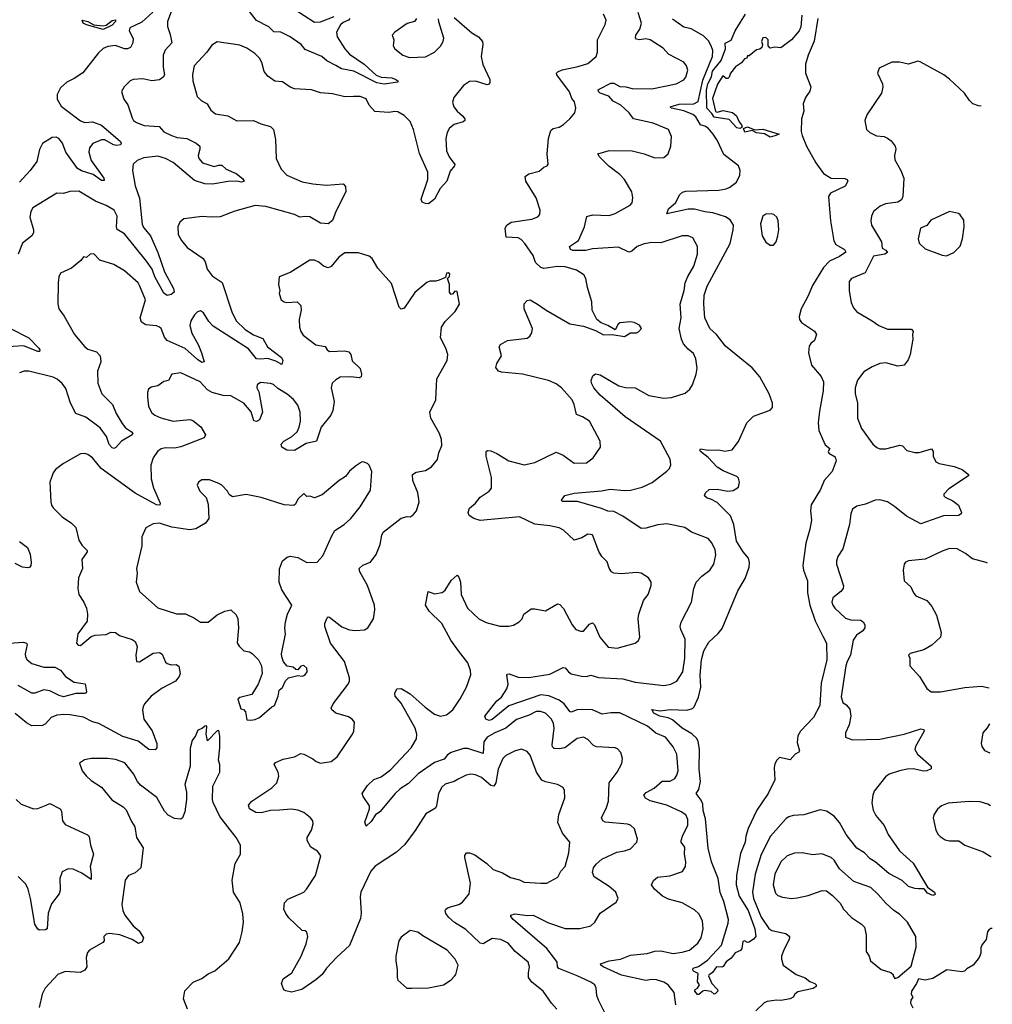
# Model space of a CAD drawing. Extents: x 2057697 to 2160550, y 827490 to 1016834.
# Tile 479 of 509: x 2137476 to 2143876, y 976008 to 982488. Entities that reach past the tile are written whole.
import ezdxf

# ---------------------------------------------------------------- set-up
doc = ezdxf.new("R2010")
doc.units = 0

msp = doc.modelspace()

# ---------------------------------------------------------------- linework, layer by layer
at = {"layer": '0CON20XD'}
for points in [[(2138490, 982585), (2138448.9, 982475), (2138447.3, 982442.7), (2138465, 982391.2), (2138476.7, 982335), (2138432.9, 982287.1), (2138419.6, 982255), (2138419.3, 982175), (2138428.5, 982125), (2138420.8, 982109.2), (2138395, 982092.9), (2138345, 982086.2), (2138285, 982099.5), (2138222.5, 982095), (2138203.3, 982085), (2138164.1, 982045.9), (2138146.2, 982015), (2138161.2, 981965), (2138187.3, 981927.3), (2138215, 981841.2), (2138225, 981824.2), (2138245, 981810.6), (2138295, 981791.9), (2138393.7, 981783.7), (2138425, 981750.6), (2138475, 981725.4), (2138512.9, 981712.9), (2138575, 981705.5), (2138637.5, 981675), (2138660, 981655), (2138661.1, 981635), (2138649.2, 981595), (2138654.4, 981575), (2138679.2, 981545), (2138755, 981521.1), (2138785, 981531.4), (2138805, 981530.8), (2138835, 981504.3), (2138900, 981475), (2138942.7, 981442.7), (2138950.5, 981430.5), (2138953.3, 981425), (2138935, 981418.6), (2138905, 981424.4), (2138847.4, 981422.6), (2138745, 981404.7), (2138695, 981408), (2138625, 981430.3), (2138485, 981547.6), (2138435, 981574), (2138385, 981588.7), (2138291.9, 981578.1), (2138249.6, 981560.4), (2138223.4, 981536.6), (2138217.5, 981495), (2138235.6, 981395), (2138264, 981314), (2138281.8, 981141.8), (2138291.1, 981121.1), (2138336.3, 981066.3), (2138385.7, 980955.7), (2138429.1, 980829.1), (2138488.3, 980718.3), (2138492.5, 980695), (2138471.4, 980678.6), (2138445, 980673.6), (2138425, 980688.2), (2138365.3, 980795), (2138347.1, 980845), (2138309.5, 980899.5), (2138165, 981079.2), (2138117.6, 981107.6), (2138112.5, 981125), (2138116.9, 981195), (2138096.7, 981235), (2138045, 981264.4), (2137973.6, 981293.6), (2137865, 981358.6), (2137805, 981356), (2137763.9, 981343.9), (2137720, 981345), (2137561.3, 981248.7), (2137548, 981225), (2137542.7, 981187.3), (2137565.7, 981105), (2137565.8, 981084.2), (2137555.7, 981064.3), (2137493.7, 981016.3), (2137465.8, 980945)], [(2138351.9, 982538.1), (2138278.3, 982471.7), (2138200.5, 982435), (2138196.7, 982415), (2138222.9, 982365), (2138220, 982335), (2138204.4, 982305.6), (2138185, 982295.6), (2138165, 982296.4), (2138105, 982318.1), (2138055, 982310.9), (2138025, 982298), (2137995, 982270), (2137891.1, 982138.9), (2137835, 982099.7), (2137785, 982075.9), (2137745, 982038.9), (2137722.7, 981995), (2137721.5, 981965), (2137749.1, 981919.1), (2137777.6, 981897.6), (2137875, 981822), (2137905, 981812), (2137955, 981814.8), (2138013.2, 981793.2), (2138140, 981685), (2138144.4, 981675), (2138138.6, 981665), (2138115, 981660.3), (2138092.5, 981665), (2138036.6, 981696.6), (2138015, 981696.2), (2137956.7, 981673.3), (2137934.5, 981645), (2137930, 981615), (2137945, 981560), (2138028.8, 981445), (2138030.6, 981429.4), (2138015, 981428.5), (2137958.3, 981468.3), (2137882.4, 981492.4), (2137855, 981509.3), (2137779.2, 981615), (2137756.7, 981675), (2137732.5, 981705), (2137715, 981715.6), (2137688.3, 981711.7), (2137625, 981673.8), (2137605.5, 981634.5), (2137588.5, 981555), (2137545, 981495.5), (2137475, 981418.5)], [(2139648, 982495), (2139640, 982485), (2139605, 982470), (2139586, 982454), (2139560.5, 982405), (2139564.5, 982375), (2139615.4, 982295), (2139645, 982261.8), (2139743.1, 982195), (2139822.1, 982122.1), (2139855, 982109.2), (2139925, 982105.4), (2139950.8, 982095), (2139964, 982085), (2139963.6, 982076.4), (2139875, 982063.2), (2139825, 982073.2), (2139675, 982148.8), (2139594.2, 982164.2), (2139555, 982186.7), (2139497.4, 982217.4), (2139464.7, 982244.7), (2139355, 982290.5), (2139327.9, 982325), (2139254.4, 982375), (2139195, 982406.5), (2139147.1, 982407.1), (2139115, 982439.6), (2139035, 982483.1), (2138950.5, 982590.5)], [(2139279.6, 982559.6), (2139415, 982471.5), (2139455, 982472.9), (2139545, 982508.5)], [(2141793.6, 976005), (2141782.2, 976085), (2141741.9, 976135), (2141715, 976152.9), (2141665, 976168.7), (2141635, 976170.8), (2141595, 976163.9), (2141435, 976199.6), (2141314, 976255), (2141298.8, 976265), (2141297.5, 976275), (2141355, 976294.5), (2141430, 976305), (2141495, 976330.5), (2141605, 976342.1), (2141655, 976357.8), (2141695, 976359.4), (2141775, 976343.3), (2141835, 976351.1), (2141884, 976365), (2141939.1, 976410.9), (2141958.9, 976445), (2141973.6, 976505), (2141968.1, 976558.1), (2141945, 976604), (2141915, 976630), (2141835, 976676), (2141745, 976698.9), (2141705, 976718.6), (2141652.5, 976765), (2141633.3, 976795), (2141647, 976823), (2141672.5, 976845), (2141753, 976853), (2141837.5, 976882.5), (2141856.2, 976915), (2141860, 976945), (2141849.4, 976995), (2141852.1, 977042.1), (2141829.4, 977075), (2141828.5, 977085), (2141839.3, 977120.7), (2141873.3, 977185), (2141873.3, 977225), (2141858.6, 977255), (2141828.8, 977275), (2141735, 977319.2), (2141625, 977346.9), (2141593.1, 977365), (2141582, 977385), (2141597.3, 977402.7), (2141650.5, 977429.5), (2141703.9, 977476.1), (2141755, 977477.1), (2141786.5, 977495), (2141800.9, 977515), (2141808.2, 977545), (2141800, 977655), (2141775, 977702), (2141725, 977765.6), (2141662.4, 977792.4), (2141607.7, 977837.7), (2141424.6, 977925.4), (2141365, 977927.2), (2141308.1, 977918.1), (2141245, 977944.8), (2141181.7, 977948.3), (2141145, 977945.8), (2141105, 977930.5), (2141095, 977935.6), (2141057.5, 977985), (2141025, 978010.4), (2140958.3, 978038.3), (2140905, 978044.8), (2140695, 977972.6), (2140585, 977882.7), (2140565, 977876), (2140542.5, 977885), (2140536.7, 977905), (2140615, 978004.2), (2140645, 978030), (2140682.2, 978085), (2140690, 978115), (2140681.2, 978175), (2140685, 978180), (2140696.7, 978183.3), (2140755, 978161.9), (2140825, 978158.2), (2140965, 978180.8), (2141052.5, 978225), (2141065, 978222.5), (2141086, 978196), (2141105, 978183.5), (2141172.8, 978167.2), (2141205, 978164.6), (2141235, 978174.5), (2141285, 978159.6), (2141445, 978150.7), (2141525, 978127.7), (2141715, 978105.5), (2141760, 978115), (2141800, 978135), (2141838.9, 978195), (2141852.9, 978285), (2141855, 978410), (2141825.4, 978475.4), (2141822.2, 978495), (2141827.5, 978522.5), (2141895.8, 978655), (2141912.5, 978745), (2141926, 978785), (2141965, 978826.2), (2142018, 978865), (2142042.9, 978905), (2142056.5, 978965), (2142051.7, 978998.3), (2142029.5, 979045), (2142005, 979074.2), (2141895.8, 979115.8), (2141852.5, 979145), (2141735, 979169.1), (2141674.3, 979164.3), (2141595, 979141.1), (2141565, 979140), (2141445, 979219.6), (2141385, 979251.8), (2141345, 979253.8), (2141305, 979271.9), (2141146.6, 979316.6), (2141045, 979317.5), (2141040, 979325), (2141063.4, 979356.6), (2141125, 979371.8), (2141303.3, 979386.7), (2141361.7, 979398.3), (2141455, 979390), (2141495, 979392.2), (2141572, 979412), (2141637, 979443), (2141735, 979516), (2141752, 979535), (2141761.2, 979558.8), (2141755.6, 979595), (2141691.9, 979715), (2141460, 979875), (2141295, 980016), (2141254.2, 980065), (2141238.8, 980095), (2141237, 980113), (2141247.5, 980145), (2141263.9, 980156.1), (2141295, 980151.4), (2141417.8, 980077.8), (2141461.9, 980068.1), (2141525, 980064.4), (2141615, 980014.4), (2141715, 979997.8), (2141765, 980000.6), (2141855, 980030), (2141885, 980056.2), (2141904, 980085), (2141927.5, 980155), (2141933.1, 980195), (2141925.5, 980255.5), (2141910.2, 980290.2), (2141875, 980318.6), (2141844.4, 980355), (2141831.1, 980385), (2141814.5, 980455), (2141829.2, 980525), (2141821.9, 980615), (2141848.5, 980705), (2141854.6, 980755), (2141871.7, 980798.3), (2141912.2, 980865), (2141935.7, 980945), (2141935.6, 980995.6), (2141905, 981051.2), (2141875, 981064.2), (2141835, 981065.7), (2141695, 981018.6), (2141635, 981021.4), (2141585, 981012.7), (2141538, 980995), (2141504.6, 980965.4), (2141485, 980958.1), (2141415, 980989.6), (2141245, 980980.7), (2141200.6, 980969.4), (2141115, 980967.8), (2141100, 980975), (2141094.2, 980995), (2141153.1, 981035), (2141192.5, 981125), (2141207.2, 981192.8), (2141245.5, 981204.5), (2141355, 981198.2), (2141395, 981211.5), (2141493.5, 981266.5), (2141505, 981282.5), (2141510.8, 981315), (2141502.9, 981355), (2141455, 981435.6), (2141425, 981469.5), (2141353, 981523), (2141291.9, 981585), (2141280, 981605), (2141355, 981626.9), (2141505, 981625.7), (2141585, 981605.7), (2141655, 981579.2), (2141715, 981580), (2141743.8, 981605), (2141760, 981655), (2141765, 981720), (2141745.6, 981765.6), (2141645, 981807.5), (2141515, 981834.6), (2141485.7, 981875.7), (2141431.9, 981925), (2141381.3, 981951.3), (2141352.5, 981985), (2141295, 982004.8), (2141284, 982015), (2141282.5, 982025), (2141288.7, 982031.3), (2141365, 982070.4), (2141385, 982069.6), (2141425, 982048.9), (2141465, 982046.7), (2141505, 982034.6), (2141635, 982032.7), (2141795, 982065.6), (2141845, 982092), (2141859.7, 982110.3), (2141872.5, 982155), (2141864.2, 982184.2), (2141845, 982208), (2141745, 982260.8), (2141709.3, 982299.3), (2141624.5, 982354.5), (2141595, 982361.2), (2141554.5, 982354.5), (2141535, 982358.8), (2141528.6, 982368.6), (2141530, 982385), (2141556.8, 982425), (2141566.5, 982465), (2141544.6, 982535)], [(2140335, 982503.1), (2140451.7, 982401.7), (2140493.8, 982375), (2140521.2, 982345), (2140524, 982325), (2140512, 982245), (2140523.4, 982193.4), (2140568.6, 982095), (2140569.2, 982075), (2140565, 982063.3), (2140552, 982058), (2140475, 982083.3), (2140435, 982080), (2140395, 982054), (2140331.4, 981975), (2140324.4, 981945), (2140332.9, 981915), (2140354.2, 981885), (2140390, 981855), (2140404, 981835), (2140403.8, 981825), (2140394.2, 981815.8), (2140335, 981797.5), (2140305, 981774), (2140289.4, 981745), (2140279.4, 981705), (2140283.1, 981625), (2140302.5, 981585), (2140338.1, 981535), (2140336.9, 981525), (2140308.5, 981491.5), (2140285.6, 981425), (2140243.3, 981376.7), (2140205, 981305.7), (2140165, 981276), (2140145, 981277.5), (2140125, 981286), (2140116.8, 981306.8), (2140160.4, 981435), (2140161.8, 981485), (2140106.3, 981606.3), (2140067.5, 981765), (2140045, 981816.7), (2140005, 981857.3), (2139965, 981881.9), (2139945, 981884.3), (2139905, 981876.9), (2139813.6, 981883.6), (2139774.5, 981924.5), (2139755, 981965.8), (2139715, 981982.5), (2139672, 981982), (2139615, 981980.8), (2139535, 981999.4), (2139455, 982006.9), (2139395, 982025.7), (2139285, 982032.5), (2139255, 982043.8), (2139205, 982078), (2139155, 982084), (2139108.8, 982115), (2139085, 982146.7), (2139069.4, 982205), (2139054.3, 982235), (2139024, 982265), (2138970.9, 982300.9), (2138925, 982321.1), (2138775, 982341.2), (2138740.3, 982319.7), (2138708, 982275), (2138622.9, 982185), (2138613.3, 982126.7), (2138615.7, 982085), (2138642.5, 981982.5), (2138670, 981955), (2138710, 981935), (2138732.6, 981892.6), (2138765, 981868), (2138845, 981856), (2138905, 981823.1), (2139015, 981824.4), (2139062.2, 981802.2), (2139125, 981783.8), (2139146.2, 981765), (2139158.3, 981698.3), (2139163.3, 981575), (2139195.7, 981505), (2139232.5, 981465), (2139335, 981420.9), (2139405, 981406.4), (2139495, 981398.8), (2139605, 981407.5), (2139619.7, 981389.7), (2139621.1, 981355), (2139556.7, 981225), (2139534.4, 981165.6), (2139505, 981144.2), (2139455, 981149.2), (2139385, 981189.5), (2139356.6, 981193.4), (2139318, 981188), (2139285, 981205.5), (2139095, 981259.3), (2139025, 981264.6), (2138891.5, 981228.5), (2138795, 981191.1), (2138735, 981187.8), (2138676.8, 981193.2), (2138555, 981178), (2138528.8, 981155), (2138516, 981125), (2138519.2, 981075), (2138540.8, 981035), (2138578.3, 980988.3), (2138682, 980915), (2138695.8, 980895), (2138710, 980845), (2138741.2, 980801.2), (2138808, 980758), (2138872.3, 980565), (2138900.6, 980505), (2138959.2, 980449.2), (2139015, 980414.4), (2139075, 980389.2), (2139106, 980335), (2139198.1, 980265), (2139207.8, 980245), (2139201.7, 980218.3), (2139161.2, 980241.2), (2139107.4, 980257.4), (2139057.1, 980252.9), (2139035, 980255.4), (2138980.8, 980320.8), (2138749.8, 980469.8), (2138721.3, 980501.3), (2138685, 980558), (2138665, 980571.4), (2138645, 980564.4), (2138625.6, 980545), (2138602.9, 980505), (2138594.6, 980475), (2138607.9, 980425), (2138652.3, 980345), (2138672.3, 980295), (2138690, 980235), (2138675, 980231.9), (2138645, 980251.8), (2138564.8, 980324.8), (2138446.6, 980376.6), (2138429, 980399), (2138406.7, 980455), (2138395, 980464.4), (2138375, 980471.9), (2138305, 980479.1), (2138276.3, 980496.3), (2138269.5, 980525), (2138302.5, 980645), (2138267.1, 980735), (2138255, 980756.2), (2138165, 980834), (2138095, 980877.5), (2138002.5, 980905), (2137963.9, 980946.1), (2137940, 980945), (2137915, 980922.5), (2137895, 980926.7), (2137878, 980902), (2137817.3, 980852.7), (2137745, 980818.8), (2137734.3, 980795.7), (2137728.1, 980755), (2137727.7, 980617.7), (2137733.8, 980585), (2137767.4, 980537.4), (2137835.7, 980415), (2137904.5, 980334.5), (2137925, 980320), (2137980.8, 980300.8), (2138006, 980275), (2138009.2, 980235), (2137987.8, 980175), (2137989.1, 980095), (2138015.5, 980025), (2138086.3, 979956.3), (2138110, 979895), (2138149.2, 979829.2), (2138172.7, 979802.7), (2138212, 979775), (2138220, 979765), (2138215, 979756.7), (2138145.8, 979715), (2138108.8, 979671.2), (2138095, 979666.2), (2138085, 979670.8), (2138065, 979691.2), (2138046.5, 979745), (2138005, 979802.7), (2137911.3, 979871.3), (2137844.3, 979895), (2137810, 979965), (2137780.2, 980060.2), (2137755, 980094.4), (2137721.7, 980121.7), (2137695, 980134.5), (2137535, 980175.6), (2137505, 980175.6), (2137475, 980162.9)], [(2138025, 982423.8), (2137914.7, 982454.8), (2137894.3, 982465), (2137886.4, 982483.6), (2137925, 982476.7), (2137963.9, 982453.9), (2138025, 982446.2), (2138045, 982450.6), (2138085, 982482.2), (2138105, 982487.5), (2138106.2, 982475), (2138085, 982452.2), (2138025, 982423.8)], [(2141334.2, 975935), (2141284.3, 976035), (2141274.4, 976065), (2141268.9, 976115), (2141259.4, 976135), (2141234.6, 976154.6), (2141145, 976196.2), (2141022.9, 976242.9), (2141015.5, 976255), (2141012.1, 976285), (2140995, 976309.1), (2140944.7, 976375), (2140721.8, 976565), (2140708.1, 976585), (2140708, 976595), (2140735, 976604.4), (2140815, 976593.1), (2140854.1, 976594.1), (2140955, 976544.4), (2141065, 976507.1), (2141162.5, 976507.5), (2141235, 976523.8), (2141260.5, 976549.5), (2141295, 976608.8), (2141400, 976680), (2141413.3, 976705), (2141398, 976745), (2141355, 976784.2), (2141256.4, 976846.4), (2141245.4, 976875), (2141252.1, 976905), (2141269.3, 976930.7), (2141306.7, 976963.3), (2141405, 977008.9), (2141455, 977017.8), (2141495, 977030), (2141536.7, 977075), (2141541.2, 977095), (2141522.3, 977162.3), (2141495.8, 977185.8), (2141475, 977194), (2141327.3, 977207.3), (2141312.5, 977215), (2141304.5, 977234.5), (2141337.8, 977302.2), (2141349.4, 977345), (2141355.5, 977465), (2141407.1, 977535), (2141437, 977593), (2141442, 977625), (2141431.2, 977665), (2141409.4, 977689.4), (2141395, 977696.2), (2141271.3, 977701.3), (2141251.7, 977711.7), (2141215, 977750), (2141185, 977765.7), (2141145, 977758.1), (2141063.7, 977696.3), (2141025, 977688.9), (2140991.7, 977691.7), (2140981.7, 977701.7), (2140980.4, 977715), (2140992.9, 977825), (2140988.2, 977855), (2140974.4, 977885), (2140935, 977923.1), (2140902.5, 977935), (2140875, 977934.5), (2140828.8, 977911.2), (2140745, 977881.8), (2140675, 977825.9), (2140603.1, 977795), (2140551.5, 977765), (2140530, 977735), (2140525, 977658), (2140425, 977690.4), (2140395, 977692.1), (2140315, 977664.6), (2140290.6, 977649.4), (2140269.3, 977620.7), (2140205, 977598.2), (2140098.1, 977525), (2140035, 977461.1), (2139979.2, 977425), (2139945.8, 977395), (2139844.4, 977275.6), (2139818, 977255), (2139789.2, 977210.8), (2139755, 977181.2), (2139745.9, 977205.9), (2139776.7, 977295), (2139778.1, 977315), (2139736, 977375), (2139730, 977395), (2139765, 977448), (2139805, 977487.1), (2139855, 977504.2), (2139915, 977551.5), (2140051.5, 977695), (2140086.8, 977755), (2140090, 977785), (2140077.5, 977825), (2139985, 977989.2), (2139945.8, 978035), (2139943.9, 978056.1), (2139957, 978083), (2139985, 978087.1), (2140045, 978051.9), (2140143.3, 977963.3), (2140205, 977918.1), (2140245, 977903.3), (2140285, 977911.9), (2140325, 977945.6), (2140375, 978018), (2140416.7, 978095), (2140444.3, 978175.7), (2140442.2, 978205), (2140424.4, 978255), (2140363.3, 978333.2), (2140313.3, 978403.3), (2140253.3, 978515), (2140170.8, 978595), (2140146.2, 978635), (2140162.5, 978725), (2140205, 978709.2), (2140255, 978718), (2140275, 978733.3), (2140315, 978796.2), (2140355, 978832.5), (2140365, 978820), (2140375.8, 978785), (2140381.4, 978705), (2140422.9, 978615), (2140496.2, 978545), (2140545, 978520), (2140635, 978496.2), (2140695, 978496.2), (2140725, 978503.3), (2140762.5, 978525), (2140782.5, 978545), (2140792.5, 978575), (2140840.5, 978609.5), (2140865, 978611.4), (2140935, 978597.8), (2141015, 978644.2), (2141029.3, 978639.3), (2141053.8, 978613.8), (2141110.6, 978505), (2141136.2, 978475), (2141165, 978463.1), (2141185, 978464.3), (2141225, 978508.8), (2141245, 978518.8), (2141257.5, 978505), (2141294.2, 978425), (2141348, 978358), (2141407.7, 978352.3), (2141526.7, 978385), (2141547.3, 978402.7), (2141555.8, 978425), (2141545.6, 978545), (2141549.2, 978575), (2141581.4, 978665), (2141611.2, 978705), (2141632, 978765), (2141632, 978785), (2141613.8, 978815), (2141565, 978844.2), (2141535, 978848.6), (2141435, 978840.6), (2141385, 978846), (2141370, 978855), (2141355, 978877.5), (2141340.5, 978920.5), (2141305.9, 978955.9), (2141287.3, 978987.3), (2141245, 979096.7), (2141215, 979101.2), (2141175, 979076.7), (2141125, 979063.3), (2141055, 979127.5), (2141025, 979142.9), (2140965, 979156.9), (2140865, 979167.5), (2140765, 979215.6), (2140505, 979192.5), (2140464.6, 979204.6), (2140433.8, 979223.8), (2140427.5, 979245), (2140435.9, 979274.1), (2140474.2, 979305.8), (2140506.2, 979345), (2140565.5, 979384.5), (2140579.2, 979405), (2140580, 979475), (2140544.4, 979615.6), (2140544.4, 979645.6), (2140555, 979652), (2140575, 979650), (2140615, 979633.3), (2140693.3, 979585), (2140795, 979558.1), (2140865, 979572.9), (2141005, 979640.8), (2141052.1, 979622.1), (2141125, 979570), (2141205, 979572), (2141250, 979605), (2141296.7, 979675), (2141296.2, 979715), (2141226, 979845), (2141178.8, 979875), (2141138.8, 979888.8), (2141124.4, 979955), (2141110.6, 979985), (2141040.6, 980065), (2141005, 980091.2), (2140955, 980112.3), (2140785, 980154.7), (2140645, 980167.8), (2140625.5, 980175.5), (2140609.5, 980199.5), (2140614.3, 980225), (2140646, 980275), (2140630, 980335), (2140638.8, 980351.2), (2140685, 980375.6), (2140815, 980391.2), (2140833.3, 980405), (2140845, 980427.5), (2140850, 980455), (2140795.8, 980585), (2140795, 980616.7), (2140815, 980640), (2140835, 980643.3), (2140883.8, 980615), (2140940, 980575), (2141095, 980486.2), (2141185, 980471.2), (2141265, 980442), (2141316.7, 980413.3), (2141375, 980416.7), (2141455, 980403.3), (2141495, 980426.7), (2141535, 980427.5), (2141547, 980433), (2141567.5, 980455), (2141555, 980476.7), (2141520, 980495), (2141495, 980500), (2141425, 980493.3), (2141413.3, 980485), (2141395, 980447.5), (2141345.9, 980475.9), (2141301.7, 980491.7), (2141273.3, 980515), (2141243.8, 980575), (2141240.3, 980630.3), (2141211.4, 980725), (2141200.6, 980785), (2141187.6, 980807.6), (2141139.8, 980839.8), (2141065, 980862.3), (2141014.5, 980864.5), (2140925, 980851.1), (2140905, 980857.1), (2140869.3, 980889.3), (2140854.4, 980935), (2140800, 981015), (2140775, 981041.5), (2140755, 981052.9), (2140677.3, 981057.3), (2140670, 981115), (2140681.2, 981135), (2140710, 981155), (2140845, 981175.6), (2140885, 981190.8), (2140898.8, 981205), (2140900.8, 981235), (2140874.4, 981315), (2140805.8, 981425), (2140801.4, 981455), (2140825, 981474.3), (2140895, 981490), (2140925, 981516.7), (2140947.5, 981525), (2140953.6, 981536.4), (2140946.4, 981605), (2140955.5, 981705), (2140971.7, 981758.3), (2140985, 981770.8), (2141025, 981781.4), (2141053, 981797), (2141095.7, 981834.3), (2141128, 981875), (2141134.2, 981905), (2141126.3, 981946.3), (2141109.7, 981969.7), (2141093.1, 982013.1), (2141010.4, 982125), (2141009.1, 982135), (2141017.1, 982145), (2141045, 982158.2), (2141149.8, 982180.2), (2141215, 982198.6), (2141270, 982245), (2141278.6, 982275), (2141277.8, 982355), (2141328, 982455), (2141334, 982485), (2141318, 982525)], [(2140025, 982462), (2139943.3, 982405), (2139926.7, 982385), (2139936.7, 982355), (2139932.5, 982315), (2139943.3, 982295), (2139996.7, 982255), (2140039.7, 982239.7), (2140145, 982242.9), (2140205.4, 982274.6), (2140245, 982314.2), (2140262.9, 982345), (2140266.8, 982366.8), (2140233, 982473), (2140232.3, 982492.3)], [(2140087.5, 982495), (2140073.8, 982476.2), (2140025, 982462)], [(2142726.8, 982495), (2142702.6, 982347.4), (2142663.1, 982255), (2142645.9, 982194.1), (2142645.7, 982135), (2142680.8, 982045), (2142675, 982016.7), (2142645.6, 981975), (2142632.2, 981935), (2142636.2, 981885), (2142620, 981835), (2142618.1, 981751.9), (2142624, 981725), (2142653.3, 981655), (2142715, 981545.5), (2142765, 981476.5), (2142815, 981445.6), (2142905, 981441.8), (2142920.8, 981435), (2142925.7, 981425), (2142907.4, 981392.6), (2142810, 981345), (2142798.8, 981325), (2142800.3, 981295), (2142811.2, 981165), (2142832, 981032), (2142847.2, 981007.3), (2142904, 980975), (2142911.2, 980958.8), (2142870.1, 980929.9), (2142805, 980898.5), (2142765, 980856.5), (2142691.9, 980738.1), (2142661.5, 980665), (2142618.2, 980585), (2142604.4, 980534.4), (2142606.9, 980515), (2142619.2, 980495), (2142705, 980438.9), (2142719.1, 980415), (2142705, 980375.6), (2142682.7, 980357.3), (2142671.3, 980338.7), (2142666.4, 980295), (2142686, 980215), (2142749.6, 980139.6), (2142764.7, 980105), (2142762.8, 980045), (2142739.5, 979910.5), (2142728.8, 979835), (2142734.7, 979784.7), (2142775, 979690.8), (2142807.1, 979665), (2142795.8, 979645), (2142799.2, 979635), (2142841.1, 979611.1), (2142847.5, 979585), (2142822.4, 979515), (2142769.6, 979455), (2142745.4, 979395), (2142684.6, 979295), (2142678.8, 979255), (2142686.1, 979195), (2142675.4, 979135.4), (2142647.9, 979042.1), (2142629.3, 978895), (2142632.6, 978865), (2142659.2, 978795), (2142659.7, 978715), (2142674.3, 978634.3), (2142710.8, 978530.8), (2142759.9, 978429.9), (2142785.6, 978385), (2142786.4, 978275), (2142749.6, 978120.4), (2142740, 977975), (2142699.4, 977895), (2142614.7, 977805.3), (2142596.7, 977775), (2142591.3, 977731.3), (2142606.7, 977675), (2142603, 977667), (2142577.5, 977655), (2142545, 977616.7), (2142475, 977632.5), (2142457.5, 977615), (2142445, 977590), (2142440, 977565), (2142444, 977485), (2142401.2, 977395), (2142325.8, 977285), (2142269.2, 977165), (2142254, 977115), (2142250, 977075), (2142218.8, 977001.2), (2142193.3, 976855), (2142191.2, 976795), (2142209.2, 976719.2), (2142270.2, 976625), (2142313.4, 976505), (2142318.6, 976455), (2142305, 976436.4), (2142275, 976417.5), (2142265, 976413.8), (2142245, 976425.7), (2142235, 976421.2), (2142227.1, 976375), (2142217.9, 976362.1), (2142184.3, 976345.7), (2142157.8, 976312.2), (2142125, 976286.7), (2142105, 976255.8), (2142095, 976251.4), (2142060, 976255), (2142035, 976216.2), (2142010, 976200), (2142007.5, 976195), (2142029.2, 976145), (2142068, 976105), (2142068.6, 976095), (2142055, 976078.5), (2142045, 976075.6), (2142025, 976091.9), (2141981.9, 976098.1), (2141970, 976095), (2141945, 976072.5), (2141935, 976072.5), (2141917.5, 976095), (2141920, 976105), (2141935.9, 976114.1), (2141950, 976135), (2141936.4, 976156.4), (2141940, 976210), (2141910, 976225), (2141904.2, 976235), (2141908, 976245), (2141942.8, 976257.2), (2142002.5, 976297.5), (2142093.5, 976396.5), (2142137.5, 976542.5), (2142140.8, 976565), (2142108.9, 976685), (2142084.4, 976744.4), (2142071.9, 976835), (2142027, 976945), (2142007, 977035), (2141988.4, 977228.4), (2141974, 977284), (2141971.5, 977325), (2141960.5, 977350.5), (2141927.5, 977395), (2141945, 977421.4), (2141955.8, 977475), (2141946.8, 977555), (2141948.2, 977685), (2141939.9, 977739.9), (2141929.6, 977759.6), (2141898, 977788), (2141834.3, 977825), (2141770.4, 977880.4), (2141743.4, 977893.4), (2141687.5, 977905), (2141648, 977925), (2141635, 977947.5), (2141689.7, 977940.3), (2141755, 977949.1), (2141866.6, 977943.4), (2141902.5, 977955), (2141913.8, 977965), (2141941.4, 978028.6), (2141958.2, 978095), (2141953.8, 978175), (2141961.1, 978275), (2141978.6, 978335), (2142009.7, 978390.3), (2142072.1, 978447.9), (2142098.8, 978481.2), (2142201.1, 978728.9), (2142248.9, 978811.1), (2142275.5, 978885), (2142278.2, 978915), (2142271.1, 978945), (2142235.6, 978985), (2142193.1, 979055), (2142175.7, 979165), (2142152.9, 979222.9), (2142065, 979310), (2142022.5, 979332.5), (2141999.3, 979339.3), (2141982.5, 979355), (2141987.5, 979375), (2142013.3, 979395), (2142065, 979397.1), (2142135, 979384.5), (2142171.1, 979388.9), (2142205, 979412), (2142212.1, 979445), (2142205, 979470), (2142195, 979481.4), (2142105, 979518.2), (2142065, 979541.9), (2142005, 979605.8), (2141956.2, 979645), (2141951.2, 979655), (2141955, 979662.5), (2142005.7, 979655.7), (2142076.6, 979656.6), (2142115, 979649.2), (2142165, 979658), (2142205, 979712), (2142259.6, 979835), (2142305, 979879.2), (2142415, 979917.1), (2142430, 979935), (2142429.1, 979965), (2142406.5, 980025), (2142345, 980136.4), (2142295, 980196.2), (2142215, 980261.5), (2142119.2, 980339.2), (2142060.4, 980415), (2142016.3, 980456.3), (2141984.7, 980525), (2141976.5, 980615), (2141980, 980675), (2142000.5, 980735), (2142151.5, 981015), (2142171.4, 981105), (2142172.5, 981135), (2142149.7, 981169.7), (2142119.4, 981189.4), (2142037.4, 981217.4), (2141985, 981223.1), (2141915, 981241.3), (2141875, 981240), (2141735, 981210), (2141745, 981244), (2141793.8, 981285), (2141817.5, 981335), (2141838, 981352), (2141858.9, 981358.9), (2142075.3, 981364.7), (2142125, 981374.6), (2142148.6, 981385), (2142191.4, 981418.6), (2142214.5, 981465), (2142217.5, 981495), (2142205.7, 981525), (2142109.5, 981599.5), (2142065, 981694.5), (2142040, 981735), (2142005, 981773.9), (2141985, 981786.9), (2141955, 981795.5), (2141925, 981847.5), (2141905, 981863.3), (2141845, 981887.9), (2141765, 981904.6), (2141756.7, 981915), (2141815, 981931.9), (2141912.5, 981935), (2141940.5, 981949.5), (2141970.7, 982089.3), (2142034.7, 982245), (2142036.3, 982285), (2142025.6, 982315.6), (2142007.7, 982347.7), (2141975, 982381.2), (2141895, 982427.2), (2141845, 982437.5), (2141770.9, 982490.9)], [(2142621.9, 982518.1), (2142615, 982440), (2142605, 982414), (2142555, 982356.2), (2142485, 982303.3), (2142445, 982307.5), (2142415, 982300), (2142400, 982315), (2142400, 982355), (2142385, 982370), (2142365, 982367.5), (2142356.2, 982345), (2142362.5, 982325), (2142360, 982305), (2142347, 982293), (2142325, 982290), (2142275, 982250), (2142265, 982250), (2142260, 982235), (2142245, 982230), (2142226.4, 982203.6), (2142185, 982177.5), (2142152.5, 982135), (2142145, 982110), (2142135, 982100), (2142125, 982100), (2142101.7, 982118.3), (2142066.4, 982063.6), (2142035, 981970), (2142055, 981882.5), (2142065, 981878.8), (2142105, 981890.8), (2142166.7, 981876.7), (2142191.9, 981855), (2142209.4, 981815), (2142226.3, 981796.3), (2142228.8, 981781.2), (2142215, 981772.2), (2142195, 981775.6), (2142145, 981831.1), (2142045, 981846.7), (2142030.5, 981870.5), (2141996.4, 981905), (2141994.6, 982024.6), (2142004.1, 982065), (2142028.5, 982111.5), (2142035, 982149.7), (2142091.7, 982218.3), (2142120.5, 982295), (2142117.8, 982332.2), (2142156.6, 982353.4), (2142183.2, 982415), (2142217.7, 982472.3), (2142251.8, 982525)], [(2143802.4, 981918.4), (2143785, 981921.2), (2143747.5, 981935), (2143726.7, 981955), (2143693.8, 982003.8), (2143595, 982096.2), (2143555.7, 982125.7), (2143400.5, 982210.5), (2143385, 982213.8), (2143325, 982194), (2143265, 982208), (2143215, 982208), (2143130.7, 982169.3), (2143120, 982135), (2143153.8, 982065), (2143155.9, 982044.1), (2143146.2, 982005), (2143049.2, 981860.8), (2143037.5, 981825), (2143047.5, 981765), (2143070, 981745), (2143112.7, 981722.7), (2143165, 981718), (2143185, 981708.8), (2143209.7, 981689.7), (2143236.2, 981655), (2143241.2, 981635), (2143232.5, 981595), (2143233.3, 981565), (2143273.8, 981495), (2143292.5, 981445), (2143286.2, 981325), (2143277.2, 981302.8), (2143253.1, 981286.9), (2143172.5, 981275), (2143138.7, 981261.3), (2143093.8, 981225), (2143080.8, 981195), (2143076, 981165), (2143080, 981135), (2143145.6, 981025), (2143150, 980985), (2143175, 980970.9), (2143185.5, 980955), (2143169.2, 980945), (2143095, 980930.6), (2143039.3, 980820.7), (2142950, 980785), (2142932.9, 980765), (2142934.2, 980704.2), (2142947.3, 980627.3), (2142961.3, 980591.3), (2142985, 980565.8), (2143085, 980506.9), (2143130, 980475), (2143185, 980450.6), (2143345, 980450), (2143355.8, 980435.8), (2143350, 980415), (2143352, 980385), (2143336, 980285), (2143321.2, 980248.8), (2143295, 980213.3), (2143255, 980206.7), (2143175, 980229.2), (2143135.5, 980224.5), (2143085, 980203.1), (2143029.7, 980170.3), (2142988, 980115), (2142973.8, 980065), (2142972.9, 980027.1), (2142989.6, 979965), (2142988.6, 979865), (2143015, 979797.5), (2143088.8, 979695), (2143115, 979672), (2143135, 979664), (2143175, 979662.5), (2143268.3, 979688.3), (2143285, 979682.5), (2143312.5, 979652.5), (2143365, 979638.8), (2143395, 979640), (2143475, 979662.5), (2143486.4, 979646.4), (2143486.7, 979615), (2143505, 979577.5), (2143525, 979567.5), (2143625, 979546.7), (2143678.3, 979528.3), (2143720, 979495), (2143720, 979485), (2143589.7, 979400.3), (2143557.5, 979365), (2143557.5, 979355), (2143566.4, 979346.4), (2143615, 979322), (2143653.6, 979293.6), (2143673.3, 979245), (2143670, 979235), (2143654.3, 979225.7), (2143555, 979223.3), (2143405, 979170.6), (2143311.1, 979221.1), (2143232.5, 979285), (2143185, 979314.3), (2143135, 979328), (2143105, 979326), (2143040.5, 979299.5), (2142985, 979286.2), (2142955, 979267.5), (2142944.1, 979235.9), (2142936.2, 979165), (2142903.8, 979045), (2142891.2, 979005), (2142860, 978955), (2142850, 978925), (2142851.2, 978905), (2142897.5, 978762.5), (2142893.8, 978745), (2142878.8, 978725), (2142827.3, 978682.7), (2142820.8, 978655), (2142826, 978635), (2142840, 978615), (2142909.8, 978549.8), (2142945, 978539.1), (2143007.5, 978535), (2143026.7, 978525), (2143038, 978505), (2143036, 978485), (2143024.4, 978465.6), (2142982.4, 978437.6), (2142960.9, 978405), (2142943.3, 978305), (2142920.6, 978265), (2142912.2, 978235), (2142881.7, 978031.7), (2142893.2, 977993.2), (2142915, 977978.8), (2142939.3, 977949.3), (2142945.6, 977905), (2142933.2, 977846.8), (2142910, 977795), (2142910, 977765), (2142955, 977748.8), (2143135, 977752.6), (2143294.7, 977785.3), (2143405, 977821.4), (2143425.8, 977815.8), (2143428, 977805), (2143370, 977705), (2143366, 977685), (2143384, 977655), (2143472.5, 977575), (2143472.5, 977557.5), (2143445.7, 977544.3), (2143425, 977542), (2143355, 977558.1), (2143315.5, 977555.5), (2143265, 977545.5), (2143198, 977522), (2143172.5, 977505), (2143098.9, 977411.1), (2143089.4, 977385), (2143083.2, 977333.2), (2143091.9, 977285), (2143109.8, 977249.8), (2143164.3, 977185), (2143191.5, 977125), (2143265, 977016.9), (2143355, 976935.8), (2143449.4, 976779.4), (2143495.8, 976745), (2143498.9, 976731.1), (2143484.6, 976724.6), (2143449.5, 976739.5), (2143427.1, 976767.1), (2143391.1, 976768.9), (2143365, 976770), (2143325, 976782.7), (2143283, 976823), (2143195, 976869.6), (2143105.8, 976945.7), (2143072.2, 976965), (2143034.4, 977005), (2142984.4, 977034.4), (2142915, 977126.2), (2142870.3, 977205), (2142835.2, 977245.2), (2142785, 977279.6), (2142742.2, 977287.8), (2142635.5, 977254.5), (2142565, 977250), (2142537.8, 977242.2), (2142520.2, 977229.8), (2142416.4, 977115), (2142355, 976992.9), (2142315.8, 976865), (2142298.6, 976745), (2142304.7, 976705), (2142355, 976582.2), (2142405, 976506), (2142424.3, 976494.3), (2142517.5, 976475), (2142541.2, 976455), (2142540, 976435), (2142503.2, 976366.8), (2142489.2, 976325), (2142488, 976305), (2142500, 976265), (2142584.7, 976204.7), (2142645, 976182.5), (2142675, 976157.5), (2142707.5, 976145), (2142716.7, 976135), (2142716.2, 976125), (2142697.6, 976112.4), (2142595, 976090), (2142576.2, 976075), (2142566, 976055), (2142546.7, 976045), (2142485, 976032.3), (2142455, 976034.5), (2142395, 976025.4), (2142375, 976017.8), (2142318.6, 975965)], [(2142415, 981715.6), (2142376.2, 981736.2), (2142323.8, 981743.8), (2142295, 981757.5), (2142247.9, 981747.9), (2142237.5, 981772.5), (2142265, 981781.5), (2142313.3, 981763.3), (2142365, 981767.1), (2142472.5, 981735), (2142445, 981723.6), (2142415, 981715.6)], [(2142435, 981003.8), (2142454.2, 981025), (2142465.5, 981064.5), (2142470.6, 981105), (2142467.5, 981165), (2142457.6, 981187.6), (2142438.8, 981205), (2142420.3, 981210.3), (2142385, 981208.6), (2142366, 981195), (2142350, 981145), (2142361.9, 981065), (2142385, 981024), (2142415, 981004), (2142435, 981003.8)], [(2143575, 980934.3), (2143622.5, 980955), (2143665, 980997.5), (2143680, 981045), (2143690.8, 981125), (2143688.3, 981168.3), (2143665, 981203.3), (2143652.3, 981212.3), (2143595, 981226.2), (2143471.7, 981168.3), (2143445, 981134.2), (2143404, 981115), (2143388.6, 981045), (2143395, 981016.2), (2143435, 980980.8), (2143545, 980938.8), (2143575, 980934.3)], [(2140306.7, 980815), (2140295, 980822.5), (2140285, 980820), (2140278.3, 980791.7), (2140235, 980773.8), (2140215, 980766.7), (2140175, 980766.2), (2140155, 980757.5), (2140075, 980693.3), (2140005, 980590), (2139985, 980583.3), (2139972, 980595), (2139921.5, 980751.5), (2139833.1, 980853.1), (2139795, 980916), (2139775, 980930.8), (2139705, 980954.3), (2139615, 980953.1), (2139575, 980925.8), (2139525, 980862.9), (2139505, 980854.4), (2139475, 980865.6), (2139445, 980891.4), (2139415, 980905.7), (2139385, 980905.6), (2139255, 980824), (2139182.5, 980795), (2139178.8, 980745), (2139188, 980705), (2139184, 980685), (2139196.7, 980645), (2139215, 980630), (2139233.6, 980626.4), (2139300.5, 980630.5), (2139325, 980606.7), (2139327.8, 980575), (2139315.6, 980515.6), (2139317.8, 980465), (2139325, 980436.7), (2139340.6, 980410.6), (2139425, 980346.9), (2139485, 980337.1), (2139498.6, 980315), (2139513.8, 980305), (2139615, 980308.6), (2139640.9, 980300.9), (2139654.2, 980285), (2139663, 980243), (2139715, 980191.2), (2139725.6, 980155), (2139722, 980138), (2139709.4, 980130.6), (2139655, 980137.8), (2139585, 980134.3), (2139555, 980117.5), (2139532.5, 980095), (2139525.8, 980065), (2139545.5, 979975), (2139536.2, 979915), (2139523.5, 979885), (2139458.9, 979805), (2139429.2, 979715), (2139361, 979699), (2139285, 979653.5), (2139234.1, 979654.1), (2139200, 979675), (2139196.2, 979695), (2139213.8, 979715), (2139265, 979742.5), (2139301.8, 979775), (2139315.3, 979805), (2139322.9, 979845), (2139320.5, 979905), (2139305, 979950), (2139277.3, 979987.3), (2139235, 980024.3), (2139175, 980060.5), (2139145, 980086.9), (2139125, 980094.4), (2139060.5, 980099.5), (2139038, 980085), (2139037.1, 980065), (2139048.2, 980038.2), (2139073.3, 979905), (2139052.9, 979855), (2139035, 979843.1), (2139017.1, 979847.1), (2138998, 979908), (2138950.6, 979965), (2138865, 980011.6), (2138815, 980014.1), (2138743.2, 980033.2), (2138711.1, 980051.1), (2138664.1, 980104.1), (2138535, 980164.2), (2138475.8, 980154.2), (2138455.8, 980114.2), (2138425, 980106.7), (2138385, 980078.8), (2138340.5, 980069.5), (2138323.9, 980056.1), (2138316.7, 980035), (2138316.4, 980003.6), (2138324.3, 979945), (2138343.6, 979903.6), (2138365.4, 979885.4), (2138405, 979867.5), (2138485, 979846.5), (2138595, 979855.5), (2138615, 979850.5), (2138667.8, 979807.8), (2138697.8, 979755), (2138688.8, 979735), (2138535, 979676.8), (2138495, 979667.9), (2138435, 979670), (2138407.4, 979662.6), (2138383.1, 979645), (2138354.4, 979605), (2138339.1, 979555), (2138341.3, 979465), (2138356.5, 979406.5), (2138399.5, 979305), (2138398.3, 979291.7), (2138375, 979295.5), (2138235, 979371.2), (2138011.4, 979535), (2137954.3, 979605), (2137925, 979626.9), (2137905, 979632.9), (2137875, 979630.6), (2137765, 979567.1), (2137712, 979528), (2137695.5, 979504.5), (2137674.4, 979445), (2137680, 979315), (2137685, 979292.5), (2137696.7, 979275), (2137755.8, 979215.8), (2137816.7, 979175), (2137845, 979146.7), (2137865, 979063.3), (2137886.6, 979026.6), (2137918.8, 978995), (2137918.8, 978985), (2137884.2, 978935), (2137890, 978875), (2137862.5, 978815), (2137858.9, 978745), (2137865, 978703.8), (2137896.9, 978655), (2137914.3, 978615), (2137922.5, 978575), (2137920.7, 978529.3), (2137858.8, 978445), (2137850, 978385), (2137861.2, 978371.2), (2137875, 978368.8), (2137945, 978428.8), (2137972.3, 978437.7), (2138045, 978442.5), (2138075, 978457.1), (2138105.6, 978455.6), (2138133.3, 978435), (2138215, 978408.1), (2138234.5, 978394.5), (2138247.7, 978362.3), (2138240.8, 978305), (2138245, 978263.3), (2138265, 978261.2), (2138355, 978318), (2138395, 978323.8), (2138412.3, 978312.3), (2138435, 978260), (2138445, 978251.2), (2138472.7, 978242.7), (2138505, 978243.3), (2138523, 978233), (2138532.5, 978185), (2138526, 978165), (2138500, 978135), (2138412.6, 978087.4), (2138340, 978035), (2138298, 977985), (2138288.6, 977965), (2138283.1, 977945), (2138293.3, 977885), (2138347.7, 977807.7), (2138378.5, 977725), (2138377.5, 977695), (2138368.1, 977681.9), (2138325, 977684.4), (2138255, 977740), (2138155, 977770.9), (2137995.8, 977855), (2137955, 977866.7), (2137895, 977898.5), (2137805, 977913.9), (2137765.3, 977914.7), (2137719.8, 977910.2), (2137683.5, 977896.5), (2137645.3, 977854.7), (2137625, 977842.2), (2137555, 977840.8), (2137520.2, 977860.2), (2137445, 977921.4)], [(2141011.2, 975975), (2140974.5, 976014.5), (2140920, 976095), (2140844.7, 976154.7), (2140824.4, 976185), (2140824.4, 976214.4), (2140830.6, 976255), (2140820.8, 976285), (2140735.3, 976355.3), (2140690.6, 976410.6), (2140642.5, 976435), (2140585, 976440), (2140525, 976406.7), (2140505, 976410), (2140410.4, 976500.4), (2140335.9, 976545.9), (2140298.5, 976578.5), (2140278.9, 976605), (2140275.7, 976625), (2140280, 976635), (2140295, 976644.2), (2140365.5, 976664.5), (2140390.3, 976679.7), (2140434.2, 976735.8), (2140441.9, 976805), (2140404.2, 976975), (2140405, 976987.5), (2140416.2, 977003.8), (2140436, 977004), (2140471.1, 976991.1), (2140550, 976935), (2140592, 976895), (2140653.4, 976873.4), (2140705, 976841.4), (2140765, 976827.1), (2140795, 976810.8), (2140903.9, 976806.1), (2140945, 976806), (2141016.2, 976845), (2141035.8, 976885), (2141065.4, 976914.6), (2141089.4, 977005), (2141095.6, 977075), (2141047.1, 977135), (2141017.1, 977205), (2141023, 977257), (2141063, 977367), (2141060, 977415), (2141052.5, 977435), (2141015, 977454), (2140935, 977471.4), (2140912.2, 977482.2), (2140876.1, 977536.1), (2140835, 977647.5), (2140815, 977670.8), (2140776.8, 977686.8), (2140735, 977676.9), (2140675, 977646), (2140655, 977626.2), (2140624.6, 977555), (2140608.4, 977465), (2140595, 977443.6), (2140575, 977447.5), (2140515, 977499.5), (2140475, 977519.1), (2140445, 977522.5), (2140413.8, 977516.2), (2140360.5, 977489.5), (2140335.4, 977474.6), (2140275, 977455.6), (2140253, 977437), (2140232.2, 977395), (2140218.9, 977315), (2140210.7, 977299.3), (2140147.8, 977262.2), (2140078.7, 977151.3), (2140010.6, 977059.4), (2139955, 977010), (2139815, 976916.2), (2139786, 976885), (2139720.6, 976745), (2139716.7, 976715), (2139722.4, 976607.6), (2139717.4, 976572.6), (2139645.7, 976394.3), (2139562.7, 976317.3), (2139495, 976245.8), (2139465, 976204.2), (2139425, 976168.6), (2139333.3, 976105), (2139265, 976088), (2139225.9, 976095.9), (2139214, 976104), (2139198.8, 976145), (2139208.8, 976175), (2139265.6, 976214.4), (2139328.6, 976325), (2139360.8, 976405), (2139371.2, 976455), (2139365, 976482.5), (2139355, 976492.5), (2139333.6, 976493.6), (2139247.3, 976577.3), (2139226.2, 976605), (2139214.1, 976634.1), (2139218.8, 976675), (2139239.1, 976700.9), (2139345, 976746), (2139364, 976765), (2139422.5, 976855), (2139457.5, 976985), (2139435.9, 977015.9), (2139391.7, 977041.7), (2139368, 977085), (2139368, 977105), (2139395.7, 977155), (2139407.5, 977195), (2139404, 977215), (2139390, 977235), (2139345, 977271.1), (2139305, 977286.2), (2139265, 977291.2), (2139185, 977284.6), (2139125, 977282.5), (2139065, 977268.8), (2139029.7, 977269.7), (2138988.8, 977295), (2138982.1, 977317.9), (2139004.2, 977345), (2139135, 977432.2), (2139168.1, 977465), (2139180.9, 977509.1), (2139175.4, 977535.4), (2139150, 977585), (2139160, 977600), (2139208.7, 977621.3), (2139285, 977636), (2139325, 977658), (2139345, 977654.2), (2139405, 977624), (2139426.7, 977605), (2139455, 977594.2), (2139525, 977606.2), (2139564.3, 977635.7), (2139666.2, 977785), (2139673.6, 977806.4), (2139678, 977865), (2139663.3, 977885), (2139639.5, 977899.5), (2139555, 977923.1), (2139530, 977945), (2139526.1, 977956.1), (2139538.6, 977985), (2139637.5, 978115), (2139645.5, 978134.5), (2139645.4, 978155.4), (2139612.5, 978265), (2139520.3, 978385), (2139484, 978495), (2139482.5, 978515), (2139499.3, 978550.7), (2139505, 978557.5), (2139513.3, 978556.7), (2139595, 978492.9), (2139645, 978471.4), (2139685, 978467.5), (2139745, 978472), (2139766.2, 978485), (2139804, 978545), (2139812.9, 978605), (2139810, 978635), (2139764.2, 978765), (2139714.4, 978855), (2139709.2, 978875), (2139732.6, 978897.4), (2139783, 978917), (2139822.1, 978967.9), (2139847.5, 979035), (2139858.1, 979095), (2139868, 979115), (2139985, 979208), (2140025, 979218.8), (2140045, 979216.7), (2140065, 979230), (2140086, 979255), (2140104.3, 979315.7), (2140096.2, 979375), (2140062.2, 979455), (2140060, 979495), (2140085, 979509.4), (2140145, 979520), (2140185.5, 979544.5), (2140225, 979593.3), (2140233, 979637), (2140254, 979685), (2140250.8, 979725), (2140237.5, 979765), (2140180.8, 979865), (2140174, 979904), (2140214, 979985), (2140220.8, 980125), (2140289.2, 980245), (2140292, 980285), (2140280.8, 980325), (2140245.7, 980395), (2140250.8, 980465), (2140275, 980501.2), (2140342.3, 980567.7), (2140370, 980615), (2140355, 980700), (2140338.3, 980701.7), (2140326.4, 980683.6), (2140315, 980680), (2140303.6, 980693.6), (2140304.3, 980745), (2140290, 980785), (2140305, 980797.5), (2140306.7, 980815)], [(2137415, 980456.2), (2137535, 980393.4), (2137601.2, 980325), (2137608.8, 980315), (2137606.7, 980305), (2137595, 980304.4), (2137501.6, 980341.6), (2137365, 980332.7)], [(2138995, 977877.5), (2139025, 977883.3), (2139053.6, 977896.4), (2139133.9, 977966.1), (2139152.5, 977975), (2139176.7, 978035), (2139183.8, 978075), (2139205, 978093.3), (2139225, 978137.5), (2139243.6, 978156.4), (2139305, 978172.5), (2139335, 978166.7), (2139352.5, 978175), (2139366.7, 978195), (2139365, 978220), (2139345, 978237.5), (2139325, 978232.5), (2139305, 978210), (2139291.7, 978211.7), (2139275, 978226.7), (2139235, 978232.5), (2139212.3, 978262.3), (2139201.2, 978295), (2139199.2, 978315), (2139224.2, 978444.2), (2139220.6, 978485), (2139225.6, 978525), (2139238, 978575), (2139266.7, 978635), (2139200, 978735), (2139183.8, 978785), (2139186, 978874), (2139204.1, 978925.9), (2139235, 978951.2), (2139255, 978958), (2139305, 978947.5), (2139365, 978916), (2139432.3, 978917.7), (2139470.9, 978959.1), (2139528.8, 979091.2), (2139550, 979125), (2139611.2, 979165), (2139655.5, 979204.5), (2139715, 979281.2), (2139785, 979392.5), (2139793.3, 979515), (2139775.9, 979555.9), (2139765, 979567.5), (2139735, 979577.5), (2139725, 979576.7), (2139685, 979548.8), (2139645, 979516), (2139619.5, 979480.5), (2139578, 979455), (2139465, 979360), (2139415, 979340), (2139385, 979352.5), (2139365, 979350), (2139345, 979370), (2139305, 979332.5), (2139290.7, 979299.3), (2139278.8, 979291.2), (2139215, 979295.7), (2139065, 979342.9), (2138966.4, 979363.6), (2138875, 979347.5), (2138855, 979362.5), (2138842.5, 979385), (2138805, 979423.8), (2138785, 979436), (2138725, 979460), (2138675, 979458.8), (2138652.5, 979445), (2138642.5, 979425), (2138661.2, 979385), (2138703.8, 979343.8), (2138715, 979300), (2138720.8, 979205), (2138699.2, 979175), (2138635, 979136.5), (2138595, 979131.2), (2138477.3, 979147.3), (2138394.6, 979174.6), (2138355, 979170), (2138305, 979143.8), (2138279.2, 979085), (2138278.6, 979025), (2138243.9, 978876.1), (2138248, 978845), (2138241.2, 978785), (2138263.3, 978725), (2138385, 978616.2), (2138508.3, 978578.3), (2138566.7, 978576.7), (2138625, 978550), (2138665, 978523.8), (2138715, 978522.5), (2138775, 978571.2), (2138825, 978596.2), (2138865, 978603.3), (2138900.5, 978570.5), (2138912, 978545), (2138915.7, 978485), (2138906.4, 978386.4), (2138918.8, 978365), (2138950, 978335), (2138987.3, 978327.3), (2139005, 978316.7), (2139046.7, 978275), (2139066.2, 978235), (2139071.2, 978185), (2139045.6, 978114.4), (2139003, 978047), (2138925, 978026.7), (2138910, 978015), (2138931.7, 977951.7), (2138948.3, 977948.3), (2138961.7, 977931.7), (2138970.7, 977880.7), (2138995, 977877.5)], [(2137475, 979054.2), (2137526.2, 979015), (2137545, 978970), (2137552, 978915), (2137548.8, 978895), (2137542.5, 978885), (2137529.5, 978880.5), (2137495, 978884.3), (2137445, 978908.5)], [(2143843.2, 978910.1), (2143835, 978916.2), (2143745, 978940), (2143698.8, 978975), (2143645, 979005.7), (2143595, 979007.5), (2143545, 978991.1), (2143435, 978938.1), (2143325, 978926), (2143305, 978916.7), (2143296.2, 978905), (2143290, 978865), (2143296.7, 978795), (2143340, 978755), (2143356.7, 978715), (2143373.3, 978695), (2143444.3, 978664.3), (2143478, 978625), (2143508.8, 978568.8), (2143540, 978455), (2143535, 978423.8), (2143478.3, 978371.7), (2143425, 978340), (2143335, 978317.5), (2143323.3, 978305), (2143332.5, 978285), (2143332.5, 978235), (2143395.6, 978165.6), (2143445.9, 978085.9), (2143472.5, 978065), (2143535, 978064.3), (2143695, 978093.1), (2143805, 978100.8), (2143854.3, 978089.9)], [(2137403.8, 978385), (2137500.6, 978390.6), (2137521.2, 978385), (2137525.6, 978375), (2137511.9, 978315), (2137513.1, 978295), (2137525.7, 978275), (2137555, 978250), (2137635, 978226.7), (2137706.8, 978226.8), (2137745, 978206.9), (2137776.2, 978166.2), (2137835, 978127.1), (2137906.9, 978116.9), (2137916.2, 978065), (2137913.3, 978056.7), (2137904.2, 978054.2), (2137845, 978054.4), (2137765, 978032.5), (2137735, 978040.4), (2137675, 978071.6), (2137635, 978078.5), (2137575, 978055.6), (2137555, 978055.6), (2137465, 978106.8)], [(2138579.2, 975975), (2138554.4, 976045), (2138562.8, 976097.2), (2138617.4, 976152.6), (2138675, 976178.6), (2138715, 976209.2), (2138760.7, 976229.3), (2138852.1, 976307.9), (2138921.4, 976415), (2138939.4, 976485), (2138948.7, 976548.7), (2138945, 976602.5), (2138925.4, 976675.4), (2138883.1, 976745), (2138872.9, 976825), (2138892.5, 976935), (2138928.8, 976995), (2138928, 977055), (2138901.2, 977105), (2138845.4, 977175.4), (2138793.2, 977243.2), (2138748.6, 977335), (2138743.9, 977356.1), (2138745.6, 977444.4), (2138792.5, 977535), (2138792.5, 977585), (2138783.3, 977615), (2138793.3, 977695), (2138793.6, 977773.6), (2138785, 977810), (2138775, 977807.5), (2138712.5, 977742.5), (2138702.5, 977785), (2138707.5, 977835), (2138705, 977840), (2138695, 977837.5), (2138677, 977823), (2138647, 977813), (2138632.5, 977775), (2138610, 977745), (2138596.4, 977693.6), (2138598, 977575), (2138562.9, 977455), (2138572.5, 977405), (2138572.9, 977355), (2138561.4, 977275), (2138547.5, 977235), (2138535, 977226.2), (2138495, 977230), (2138453.1, 977253.1), (2138429.6, 977279.6), (2138378, 977368), (2138270.8, 977450.8), (2138250.6, 977475), (2138224.5, 977524.5), (2138167.8, 977597.8), (2138105, 977618.6), (2138054.1, 977625.9), (2137945, 977626), (2137902.3, 977617.7), (2137870, 977595), (2137887.5, 977545), (2137912.3, 977512.3), (2137945, 977481.2), (2138015, 977436.7), (2138082.7, 977352.7), (2138156.6, 977306.6), (2138176.8, 977286.8), (2138210.3, 977210.3), (2138233.8, 977175), (2138243.8, 977105), (2138287.5, 977037.5), (2138271.9, 976905), (2138236.2, 976873.8), (2138191.2, 976855), (2138169.2, 976825), (2138148.6, 976665), (2138154.4, 976625), (2138167.1, 976595), (2138222.2, 976525), (2138262.4, 976492.4), (2138289.4, 976445), (2138281.5, 976418.5), (2138258.5, 976408.5), (2138215, 976435.4), (2138135, 976464.6), (2138065.8, 976474.2), (2138045, 976470), (2138030, 976455), (2138031.2, 976425), (2138023.8, 976415), (2137935.5, 976364.5), (2137920.9, 976349.1), (2137912.2, 976315), (2137918.1, 976255), (2137905, 976232.9), (2137873.5, 976216.5), (2137775, 976224.2), (2137725.7, 976204.3), (2137642.9, 976115), (2137624, 976075), (2137603.3, 975986.7)], [(2143857.5, 977854.4), (2143841.7, 977828.3), (2143813.3, 977795), (2143803.3, 977725), (2143807.5, 977705), (2143825, 977677.5), (2143860.1, 977662.1)], [(2137451.9, 977355), (2137485, 977325.6), (2137565.9, 977294.1), (2137594.2, 977295.8), (2137650.9, 977319.1), (2137675, 977329.2), (2137742, 977295), (2137749.7, 977279.7), (2137757.1, 977215), (2137775, 977192), (2137922.9, 977122.9), (2137932.7, 977112.7), (2137941.4, 977055), (2137960.8, 976995), (2137938.9, 976915), (2137946.7, 976865), (2137945, 976830), (2137885, 976871.1), (2137827.9, 976897.9), (2137795, 976899.2), (2137755, 976878.8), (2137739.2, 976835), (2137741.7, 976758.3), (2137735.6, 976735), (2137685, 976668.8), (2137663, 976607), (2137656.2, 976505), (2137645, 976498.8), (2137605, 976496.7), (2137595, 976502.5), (2137575.8, 976535.8), (2137546.3, 976703.7), (2137530.5, 976765), (2137515, 976798), (2137465, 976848.6)], [(2143864.8, 977315.1), (2143846.2, 977325), (2143795, 977340), (2143725, 977342.9), (2143585, 977332), (2143542.5, 977315), (2143515, 977292.5), (2143490, 977255), (2143487.5, 977235), (2143503.8, 977155), (2143520, 977125), (2143533.2, 977113.2), (2143565, 977091.2), (2143595, 977083.8), (2143655, 977083.8), (2143695, 977054.3), (2143815, 977012), (2143865, 976981.2), (2143869.3, 976980.4)], [(2143235, 976177.5), (2143255, 976183.3), (2143341.7, 976258.3), (2143375.8, 976385), (2143371.9, 976455), (2143317.8, 976547.7), (2143265, 976601.4), (2143228, 976625), (2143175, 976672.9), (2143125, 976731.4), (2143076.1, 976776.1), (2142965.6, 976815.6), (2142870.4, 976900.4), (2142835, 976957.5), (2142815, 976973.8), (2142755, 976999.2), (2142695, 976992.5), (2142625, 977004.2), (2142575, 977001.9), (2142525, 976985.6), (2142485, 976945.8), (2142445.3, 976864.7), (2142434.5, 976795), (2142449.7, 976739.7), (2142463.8, 976725), (2142495, 976713.1), (2142554.4, 976704.4), (2142590.8, 976709.2), (2142665, 976722.9), (2142755.9, 976755.9), (2142785, 976753.8), (2142825, 976723.8), (2142875, 976673.3), (2142896.2, 976635), (2142949.1, 976579.1), (2143015, 976536), (2143035.4, 976515.4), (2143045.5, 976465), (2143045.6, 976355.6), (2143065.6, 976325.6), (2143074.4, 976294.4), (2143145, 976238), (2143208.3, 976218.3), (2143222.5, 976205), (2143222.5, 976195), (2143235, 976177.5)], [(2143875.7, 976505.8), (2143865, 976505.8), (2143852.3, 976497.7), (2143843.8, 976485), (2143836, 976435), (2143809.1, 976400.9), (2143800.5, 976379.5), (2143801.2, 976345), (2143790, 976315), (2143748.8, 976265), (2143708.5, 976241.5), (2143692, 976225), (2143675, 976220.9), (2143575.7, 976234.3), (2143485, 976178.8), (2143435, 976167.5), (2143390, 976175), (2143377.5, 976145), (2143344, 976095), (2143342.5, 976075), (2143352.5, 976055), (2143340, 976035), (2143336.7, 976015), (2143353.8, 975985)], [(2140055, 976114.2), (2140165, 976116.2), (2140265, 976136), (2140315, 976168), (2140337.3, 976192.7), (2140346, 976205), (2140360, 976265), (2140340.8, 976305), (2140288.8, 976365), (2140127.7, 976457.7), (2140095, 976483.3), (2140045, 976493.3), (2139985, 976448.8), (2139970, 976425), (2139950, 976325), (2139950, 976295), (2139960, 976235), (2139958.8, 976185), (2139965, 976167.5), (2140022.5, 976115), (2140055, 976114.2)]]:
    msp.add_lwpolyline(points, dxfattribs=at)

doc.saveas('drawing.dxf')
